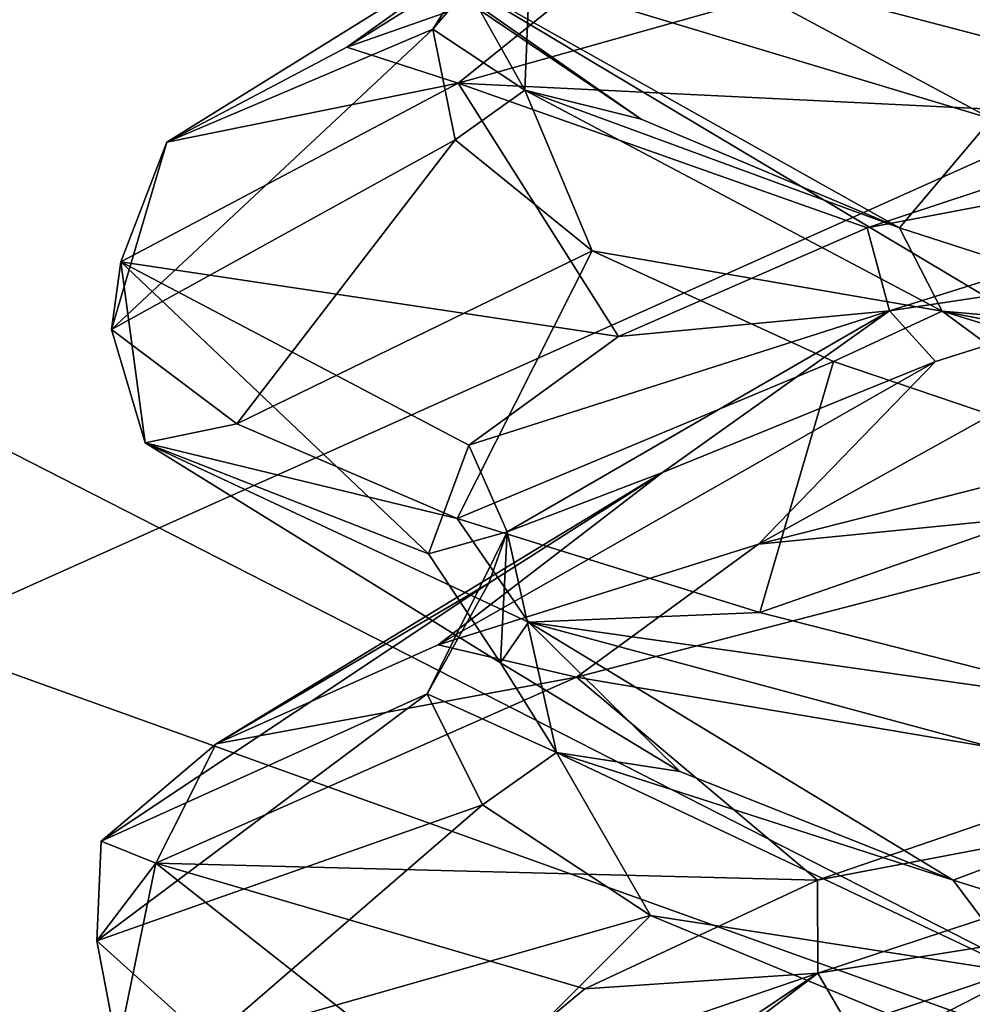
# Model space of a CAD drawing. Header units: millimetres. Extents: x -36.5 to 36.5, y -8.8 to 41.6.
# Tile 295 of 434: x -1.551 to -0.799, y 37.114 to 37.891. Entities that reach past the tile are written whole.
import ezdxf

# ---------------------------------------------------------------- set-up
doc = ezdxf.new("R2010")
doc.units = ezdxf.units.MM
doc.header["$LTSCALE"] = 65.185185
for name, color, linetype in [('160', 7, 'CONTINUOUS'), ('166', 7, 'CONTINUOUS'), ('232', 7, 'CONTINUOUS'), ('233', 7, 'CONTINUOUS'), ('234', 7, 'CONTINUOUS'), ('235', 7, 'CONTINUOUS'), ('236', 7, 'CONTINUOUS'), ('237', 7, 'CONTINUOUS'), ('238', 7, 'CONTINUOUS'), ('239', 7, 'CONTINUOUS'), ('240', 7, 'CONTINUOUS'), ('241', 7, 'CONTINUOUS'), ('321', 7, 'CONTINUOUS'), ('326', 7, 'CONTINUOUS'), ('327', 7, 'CONTINUOUS'), ('366', 7, 'CONTINUOUS'), ('383', 7, 'CONTINUOUS'), ('5', 7, 'CONTINUOUS'), ('519', 7, 'CONTINUOUS'), ('520', 7, 'CONTINUOUS'), ('71', 7, 'CONTINUOUS'), ('72', 7, 'CONTINUOUS'), ('73', 7, 'CONTINUOUS'), ('74', 7, 'CONTINUOUS'), ('75', 7, 'CONTINUOUS'), ('76', 7, 'CONTINUOUS'), ('77', 7, 'CONTINUOUS'), ('78', 7, 'CONTINUOUS'), ('79', 7, 'CONTINUOUS'), ('80', 7, 'CONTINUOUS')]:
    doc.layers.add(name, color=color, linetype=linetype)

msp = doc.modelspace()

# ---------------------------------------------------------------- linework, layer by layer
at = {"layer": '160', "color": 7, "linetype": 'CONTINUOUS'}
for points in [[(-0.78383, 37.81252, 9.72109), (-1.27126, 37.9594, 10.20382), (-1.01433, 37.93638, 9.89495), (-0.78383, 37.81252, 9.72109)], [(-0.78383, 37.81252, 9.72109), (-1.01433, 37.93638, 9.89495), (-0.71892, 37.8591, 9.68351), (-0.78383, 37.81252, 9.72109)]]:
    msp.add_3dface(points, dxfattribs=at)
at = {"layer": '166', "color": 7, "linetype": 'CONTINUOUS'}
for points in [[(-0.69678, 37.98373, -9.67166), (-1.07434, 37.94587, -9.9532), (-1.20492, 37.84059, -10.10659), (-0.69678, 37.98373, -9.67166)], [(-1.07434, 37.94587, -9.9532), (-1.2929, 37.86925, -10.23947), (-1.20492, 37.84059, -10.10659), (-1.07434, 37.94587, -9.9532)], [(-1.2929, 37.86925, -10.23947), (-1.43499, 37.79406, -10.56319), (-1.20492, 37.84059, -10.10659), (-1.2929, 37.86925, -10.23947)], [(-1.20492, 37.84059, -10.10659), (-1.43499, 37.79406, -10.56319), (-1.47136, 37.6998, -10.70827), (-1.20492, 37.84059, -10.10659)], [(-1.43499, 37.79406, -10.56319), (-1.4787, 37.64629, -11.25189), (-1.47136, 37.6998, -10.70827), (-1.43499, 37.79406, -10.56319)], [(-1.47136, 37.6998, -10.70827), (-1.4787, 37.64629, -11.25189), (-1.45214, 37.55688, -11.37587), (-1.47136, 37.6998, -10.70827)], [(-1.4787, 37.64629, -11.25189), (-1.37983, 37.57172, -11.58829), (-1.45214, 37.55688, -11.37587), (-1.4787, 37.64629, -11.25189)], [(-1.37983, 37.57172, -11.58829), (-1.2056, 37.49716, -11.89249), (-1.45214, 37.55688, -11.37587), (-1.37983, 37.57172, -11.58829)], [(-1.45214, 37.55688, -11.37587), (-1.2056, 37.49716, -11.89249), (-1.1494, 37.41539, -11.96379), (-1.45214, 37.55688, -11.37587)], [(-0.66018, 37.55494, -9.65309), (-0.96766, 37.47681, -9.85386), (-0.54667, 37.51876, -9.60316), (-0.66018, 37.55494, -9.65309)], [(-0.54667, 37.51876, -9.60316), (-0.96766, 37.47681, -9.85386), (-1.11143, 37.37187, -9.99267), (-0.54667, 37.51876, -9.60316)], [(-1.2056, 37.49716, -11.89249), (-0.9667, 37.42292, -12.14695), (-1.1494, 37.41539, -11.96379), (-1.2056, 37.49716, -11.89249)], [(-0.96766, 37.47681, -9.85386), (-1.22069, 37.3974, -10.12827), (-1.11143, 37.37187, -9.99267), (-0.96766, 37.47681, -9.85386)], [(-0.9667, 37.42292, -12.14695), (-0.67233, 37.34794, -12.34088), (-1.1494, 37.41539, -11.96379), (-0.9667, 37.42292, -12.14695)], [(-1.1494, 37.41539, -11.96379), (-0.67233, 37.34794, -12.34088), (-0.63816, 37.27738, -12.35748), (-1.1494, 37.41539, -11.96379)], [(-1.22069, 37.3974, -10.12827), (-1.39606, 37.3192, -10.45134), (-1.11143, 37.37187, -9.99267), (-1.22069, 37.3974, -10.12827)], [(-1.11143, 37.37187, -9.99267), (-1.39606, 37.3192, -10.45134), (-1.44369, 37.22499, -10.59287), (-1.11143, 37.37187, -9.99267)], [(-1.39606, 37.3192, -10.45134), (-1.48678, 37.24229, -10.80128), (-1.44369, 37.22499, -10.59287), (-1.39606, 37.3192, -10.45134)], [(-1.48678, 37.24229, -10.80128), (-1.49029, 37.16375, -11.17043), (-1.44369, 37.22499, -10.59287), (-1.48678, 37.24229, -10.80128)], [(-1.44369, 37.22499, -10.59287), (-1.49029, 37.16375, -11.17043), (-1.47397, 37.07812, -11.27822), (-1.44369, 37.22499, -10.59287)], [(-1.49029, 37.16375, -11.17043), (-1.40201, 37.08431, -11.53326), (-1.47397, 37.07812, -11.27822), (-1.49029, 37.16375, -11.17043)]]:
    msp.add_3dface(points, dxfattribs=at)
at = {"layer": '232', "color": 7, "linetype": 'CONTINUOUS'}
msp.add_3dface([(-0.89637, 37.09617, -10.15865), (-0.6577, 37.05552, -9.65188), (-0.63444, 37.18364, -9.94699), (-0.89637, 37.09617, -10.15865)], dxfattribs=at)
at = {"layer": '233', "color": 7, "linetype": 'CONTINUOUS'}
for points in [[(-0.92081, 37.13817, -10.24104), (-0.39128, 37.31241, -9.87269), (-0.92126, 37.2116, -10.18598), (-0.92081, 37.13817, -10.24104)], [(-0.92126, 37.2116, -10.18598), (-0.39128, 37.31241, -9.87269), (-0.67114, 37.29743, -9.96999), (-0.92126, 37.2116, -10.18598)], [(-0.63444, 37.18364, -9.94699), (-0.39128, 37.31241, -9.87269), (-0.92081, 37.13817, -10.24104), (-0.63444, 37.18364, -9.94699)], [(-1.1048, 37.12578, -10.46079), (-0.92081, 37.13817, -10.24104), (-0.92126, 37.2116, -10.18598), (-1.1048, 37.12578, -10.46079)], [(-0.89637, 37.09617, -10.15865), (-0.63444, 37.18364, -9.94699), (-0.92081, 37.13817, -10.24104), (-0.89637, 37.09617, -10.15865)], [(-1.18128, 36.96394, -10.83115), (-0.92081, 37.13817, -10.24104), (-1.20852, 37.03995, -10.77456), (-1.18128, 36.96394, -10.83115)], [(-1.20852, 37.03995, -10.77456), (-0.92081, 37.13817, -10.24104), (-1.1048, 37.12578, -10.46079), (-1.20852, 37.03995, -10.77456)], [(-1.09104, 37.0087, -10.43345), (-0.92081, 37.13817, -10.24104), (-1.18128, 36.96394, -10.83115), (-1.09104, 37.0087, -10.43345)], [(-1.09104, 37.0087, -10.43345), (-0.89637, 37.09617, -10.15865), (-0.92081, 37.13817, -10.24104), (-1.09104, 37.0087, -10.43345)]]:
    msp.add_3dface(points, dxfattribs=at)
at = {"layer": '234', "color": 7, "linetype": 'CONTINUOUS'}
for points in [[(-0.54667, 37.51876, -9.60316), (-1.11143, 37.37187, -9.99267), (-0.67114, 37.29743, -9.96999), (-0.54667, 37.51876, -9.60316)], [(-1.11143, 37.37187, -9.99267), (-1.44369, 37.22499, -10.59287), (-0.92126, 37.2116, -10.18598), (-1.11143, 37.37187, -9.99267)], [(-1.11143, 37.37187, -9.99267), (-0.92126, 37.2116, -10.18598), (-0.67114, 37.29743, -9.96999), (-1.11143, 37.37187, -9.99267)], [(-1.44369, 37.22499, -10.59287), (-1.47397, 37.07812, -11.27822), (-1.20852, 37.03995, -10.77456), (-1.44369, 37.22499, -10.59287)], [(-1.44369, 37.22499, -10.59287), (-1.20852, 37.03995, -10.77456), (-1.1048, 37.12578, -10.46079), (-1.44369, 37.22499, -10.59287)], [(-1.44369, 37.22499, -10.59287), (-1.1048, 37.12578, -10.46079), (-0.92126, 37.2116, -10.18598), (-1.44369, 37.22499, -10.59287)]]:
    msp.add_3dface(points, dxfattribs=at)
at = {"layer": '235', "color": 7, "linetype": 'CONTINUOUS'}
for points in [[(-0.96766, 37.47681, -9.85386), (-0.66018, 37.55494, -9.65309), (-0.55049, 37.70846, -9.90077), (-0.96766, 37.47681, -9.85386)], [(-0.82811, 37.62099, -10.09139), (-0.96766, 37.47681, -9.85386), (-0.55049, 37.70846, -9.90077), (-0.82811, 37.62099, -10.09139)], [(-1.22069, 37.3974, -10.12827), (-0.96766, 37.47681, -9.85386), (-0.82811, 37.62099, -10.09139), (-1.22069, 37.3974, -10.12827)], [(-1.04359, 37.53352, -10.35019), (-1.22069, 37.3974, -10.12827), (-0.82811, 37.62099, -10.09139), (-1.04359, 37.53352, -10.35019)], [(-1.39606, 37.3192, -10.45134), (-1.22069, 37.3974, -10.12827), (-1.04359, 37.53352, -10.35019), (-1.39606, 37.3192, -10.45134)], [(-1.18076, 37.44605, -10.65775), (-1.39606, 37.3192, -10.45134), (-1.04359, 37.53352, -10.35019), (-1.18076, 37.44605, -10.65775)], [(-1.48678, 37.24229, -10.80128), (-1.39606, 37.3192, -10.45134), (-1.18076, 37.44605, -10.65775), (-1.48678, 37.24229, -10.80128)], [(-1.22933, 37.35858, -10.99099), (-1.48678, 37.24229, -10.80128), (-1.18076, 37.44605, -10.65775), (-1.22933, 37.35858, -10.99099)], [(-1.49029, 37.16375, -11.17043), (-1.48678, 37.24229, -10.80128), (-1.22933, 37.35858, -10.99099), (-1.49029, 37.16375, -11.17043)], [(-1.18566, 37.27111, -11.3249), (-1.49029, 37.16375, -11.17043), (-1.22933, 37.35858, -10.99099), (-1.18566, 37.27111, -11.3249)], [(-1.40201, 37.08431, -11.53326), (-1.49029, 37.16375, -11.17043), (-1.18566, 37.27111, -11.3249), (-1.40201, 37.08431, -11.53326)], [(-1.05301, 37.18364, -11.63444), (-1.40201, 37.08431, -11.53326), (-1.18566, 37.27111, -11.3249), (-1.05301, 37.18364, -11.63444)], [(-1.23048, 37.00621, -11.85786), (-1.40201, 37.08431, -11.53326), (-1.05301, 37.18364, -11.63444), (-1.23048, 37.00621, -11.85786)], [(-0.84135, 37.09617, -11.89637), (-1.23048, 37.00621, -11.85786), (-1.05301, 37.18364, -11.63444), (-0.84135, 37.09617, -11.89637)]]:
    msp.add_3dface(points, dxfattribs=at)
at = {"layer": '236', "color": 7, "linetype": 'CONTINUOUS'}
for points in [[(-0.86434, 37.6609, -10.17729), (-0.30988, 37.83513, -9.84766), (-0.88202, 37.72656, -10.14362), (-0.86434, 37.6609, -10.17729)], [(-0.88202, 37.72656, -10.14362), (-0.30988, 37.83513, -9.84766), (-0.62204, 37.81238, -9.93962), (-0.88202, 37.72656, -10.14362)], [(-0.55049, 37.70846, -9.90077), (-0.30988, 37.83513, -9.84766), (-0.86434, 37.6609, -10.17729), (-0.55049, 37.70846, -9.90077)], [(-1.07827, 37.64073, -10.40951), (-0.86434, 37.6609, -10.17729), (-0.88202, 37.72656, -10.14362), (-1.07827, 37.64073, -10.40951)], [(-0.82811, 37.62099, -10.09139), (-0.55049, 37.70846, -9.90077), (-0.86434, 37.6609, -10.17729), (-0.82811, 37.62099, -10.09139)], [(-1.16623, 37.48666, -10.74733), (-0.86434, 37.6609, -10.17729), (-1.1966, 37.55491, -10.71806), (-1.16623, 37.48666, -10.74733)], [(-1.1966, 37.55491, -10.71806), (-0.86434, 37.6609, -10.17729), (-1.07827, 37.64073, -10.40951), (-1.1966, 37.55491, -10.71806)], [(-1.04359, 37.53352, -10.35019), (-0.86434, 37.6609, -10.17729), (-1.16623, 37.48666, -10.74733), (-1.04359, 37.53352, -10.35019)], [(-1.04359, 37.53352, -10.35019), (-0.82811, 37.62099, -10.09139), (-0.86434, 37.6609, -10.17729), (-1.04359, 37.53352, -10.35019)], [(-1.22847, 37.46908, -11.04699), (-1.16623, 37.48666, -10.74733), (-1.1966, 37.55491, -10.71806), (-1.22847, 37.46908, -11.04699)], [(-1.18076, 37.44605, -10.65775), (-1.04359, 37.53352, -10.35019), (-1.16623, 37.48666, -10.74733), (-1.18076, 37.44605, -10.65775)], [(-1.22933, 37.35858, -10.99099), (-1.18076, 37.44605, -10.65775), (-1.16623, 37.48666, -10.74733), (-1.22933, 37.35858, -10.99099)], [(-1.22933, 37.35858, -10.99099), (-1.16623, 37.48666, -10.74733), (-1.12733, 37.31243, -11.39121), (-1.22933, 37.35858, -10.99099)], [(-1.17157, 37.38325, -11.37252), (-1.16623, 37.48666, -10.74733), (-1.22847, 37.46908, -11.04699), (-1.17157, 37.38325, -11.37252)], [(-1.12733, 37.31243, -11.39121), (-1.16623, 37.48666, -10.74733), (-1.17157, 37.38325, -11.37252), (-1.12733, 37.31243, -11.39121)], [(-1.03001, 37.29743, -11.67114), (-1.12733, 37.31243, -11.39121), (-1.17157, 37.38325, -11.37252), (-1.03001, 37.29743, -11.67114)], [(-1.18566, 37.27111, -11.3249), (-1.22933, 37.35858, -10.99099), (-1.12733, 37.31243, -11.39121), (-1.18566, 37.27111, -11.3249)], [(-1.05301, 37.18364, -11.63444), (-1.18566, 37.27111, -11.3249), (-1.12733, 37.31243, -11.39121), (-1.05301, 37.18364, -11.63444)], [(-1.05301, 37.18364, -11.63444), (-1.12733, 37.31243, -11.39121), (-0.75902, 37.1382, -11.92076), (-1.05301, 37.18364, -11.63444)], [(-0.75902, 37.1382, -11.92076), (-1.12733, 37.31243, -11.39121), (-0.81402, 37.2116, -11.92126), (-0.75902, 37.1382, -11.92076)], [(-0.81402, 37.2116, -11.92126), (-1.12733, 37.31243, -11.39121), (-1.03001, 37.29743, -11.67114), (-0.81402, 37.2116, -11.92126)], [(-0.53921, 37.12578, -12.1048), (-0.75902, 37.1382, -11.92076), (-0.81402, 37.2116, -11.92126), (-0.53921, 37.12578, -12.1048)], [(-0.84135, 37.09617, -11.89637), (-1.05301, 37.18364, -11.63444), (-0.75902, 37.1382, -11.92076), (-0.84135, 37.09617, -11.89637)], [(-0.56655, 37.0087, -12.09104), (-0.84135, 37.09617, -11.89637), (-0.75902, 37.1382, -11.92076), (-0.56655, 37.0087, -12.09104)]]:
    msp.add_3dface(points, dxfattribs=at)
at = {"layer": '237', "color": 7, "linetype": 'CONTINUOUS'}
for points in [[(-0.69678, 37.98373, -9.67166), (-1.20492, 37.84059, -10.10659), (-0.62204, 37.81238, -9.93962), (-0.69678, 37.98373, -9.67166)], [(-1.20492, 37.84059, -10.10659), (-1.47136, 37.6998, -10.70827), (-1.07827, 37.64073, -10.40951), (-1.20492, 37.84059, -10.10659)], [(-1.20492, 37.84059, -10.10659), (-1.07827, 37.64073, -10.40951), (-0.88202, 37.72656, -10.14362), (-1.20492, 37.84059, -10.10659)], [(-1.20492, 37.84059, -10.10659), (-0.88202, 37.72656, -10.14362), (-0.62204, 37.81238, -9.93962), (-1.20492, 37.84059, -10.10659)], [(-1.47136, 37.6998, -10.70827), (-1.45214, 37.55688, -11.37587), (-1.22847, 37.46908, -11.04699), (-1.47136, 37.6998, -10.70827)], [(-1.47136, 37.6998, -10.70827), (-1.22847, 37.46908, -11.04699), (-1.1966, 37.55491, -10.71806), (-1.47136, 37.6998, -10.70827)], [(-1.47136, 37.6998, -10.70827), (-1.1966, 37.55491, -10.71806), (-1.07827, 37.64073, -10.40951), (-1.47136, 37.6998, -10.70827)], [(-1.45214, 37.55688, -11.37587), (-1.1494, 37.41539, -11.96379), (-1.17157, 37.38325, -11.37252), (-1.45214, 37.55688, -11.37587)], [(-1.45214, 37.55688, -11.37587), (-1.17157, 37.38325, -11.37252), (-1.22847, 37.46908, -11.04699), (-1.45214, 37.55688, -11.37587)], [(-1.1494, 37.41539, -11.96379), (-1.03001, 37.29743, -11.67114), (-1.17157, 37.38325, -11.37252), (-1.1494, 37.41539, -11.96379)], [(-1.1494, 37.41539, -11.96379), (-0.63816, 37.27738, -12.35748), (-0.81402, 37.2116, -11.92126), (-1.1494, 37.41539, -11.96379)], [(-1.1494, 37.41539, -11.96379), (-0.81402, 37.2116, -11.92126), (-1.03001, 37.29743, -11.67114), (-1.1494, 37.41539, -11.96379)], [(-0.63816, 37.27738, -12.35748), (-0.53921, 37.12578, -12.1048), (-0.81402, 37.2116, -11.92126), (-0.63816, 37.27738, -12.35748)]]:
    msp.add_3dface(points, dxfattribs=at)
at = {"layer": '238', "color": 7, "linetype": 'CONTINUOUS'}
for points in [[(-1.2929, 37.86925, -10.23947), (-1.07434, 37.94587, -9.9532), (-0.98981, 38.05834, -10.27087), (-1.2929, 37.86925, -10.23947)], [(-1.15052, 37.97087, -10.56681), (-1.2929, 37.86925, -10.23947), (-0.98981, 38.05834, -10.27087), (-1.15052, 37.97087, -10.56681)], [(-1.43499, 37.79406, -10.56319), (-1.2929, 37.86925, -10.23947), (-1.15052, 37.97087, -10.56681), (-1.43499, 37.79406, -10.56319)], [(-1.2249, 37.8834, -10.89526), (-1.43499, 37.79406, -10.56319), (-1.15052, 37.97087, -10.56681), (-1.2249, 37.8834, -10.89526)], [(-1.4787, 37.64629, -11.25189), (-1.43499, 37.79406, -10.56319), (-1.2249, 37.8834, -10.89526), (-1.4787, 37.64629, -11.25189)], [(-1.20736, 37.79593, -11.23156), (-1.4787, 37.64629, -11.25189), (-1.2249, 37.8834, -10.89526), (-1.20736, 37.79593, -11.23156)], [(-1.37983, 37.57172, -11.58829), (-1.4787, 37.64629, -11.25189), (-1.20736, 37.79593, -11.23156), (-1.37983, 37.57172, -11.58829)], [(-1.09923, 37.70846, -11.55049), (-1.37983, 37.57172, -11.58829), (-1.20736, 37.79593, -11.23156), (-1.09923, 37.70846, -11.55049)], [(-1.2056, 37.49716, -11.89249), (-1.37983, 37.57172, -11.58829), (-1.09923, 37.70846, -11.55049), (-1.2056, 37.49716, -11.89249)], [(-0.90861, 37.62099, -11.82811), (-1.2056, 37.49716, -11.89249), (-1.09923, 37.70846, -11.55049), (-0.90861, 37.62099, -11.82811)], [(-0.9667, 37.42292, -12.14695), (-1.2056, 37.49716, -11.89249), (-0.90861, 37.62099, -11.82811), (-0.9667, 37.42292, -12.14695)], [(-0.64981, 37.53352, -12.04359), (-0.9667, 37.42292, -12.14695), (-0.90861, 37.62099, -11.82811), (-0.64981, 37.53352, -12.04359)], [(-0.67233, 37.34794, -12.34088), (-0.9667, 37.42292, -12.14695), (-0.64981, 37.53352, -12.04359), (-0.67233, 37.34794, -12.34088)]]:
    msp.add_3dface(points, dxfattribs=at)
at = {"layer": '239', "color": 7, "linetype": 'CONTINUOUS'}
for points in [[(-1.2249, 37.8834, -10.89526), (-1.15052, 37.97087, -10.56681), (-1.14528, 38.00934, -10.66496), (-1.2249, 37.8834, -10.89526)], [(-1.2249, 37.8834, -10.89526), (-1.14528, 38.00934, -10.66496), (-1.15232, 37.83511, -11.30997), (-1.2249, 37.8834, -10.89526)], [(-1.15232, 37.83511, -11.30997), (-1.14528, 38.00934, -10.66496), (-1.18777, 37.89821, -11.3171), (-1.15232, 37.83511, -11.30997)], [(-1.06038, 37.81238, -11.62204), (-1.15232, 37.83511, -11.30997), (-1.18777, 37.89821, -11.3171), (-1.06038, 37.81238, -11.62204)], [(-1.20736, 37.79593, -11.23156), (-1.2249, 37.8834, -10.89526), (-1.15232, 37.83511, -11.30997), (-1.20736, 37.79593, -11.23156)], [(-1.09923, 37.70846, -11.55049), (-1.20736, 37.79593, -11.23156), (-1.15232, 37.83511, -11.30997), (-1.09923, 37.70846, -11.55049)], [(-1.09923, 37.70846, -11.55049), (-1.15232, 37.83511, -11.30997), (-0.82264, 37.66087, -11.8644), (-1.09923, 37.70846, -11.55049)], [(-0.82264, 37.66087, -11.8644), (-1.15232, 37.83511, -11.30997), (-0.85638, 37.72656, -11.88202), (-0.82264, 37.66087, -11.8644)], [(-0.85638, 37.72656, -11.88202), (-1.15232, 37.83511, -11.30997), (-1.06038, 37.81238, -11.62204), (-0.85638, 37.72656, -11.88202)], [(-0.59049, 37.64073, -12.07827), (-0.82264, 37.66087, -11.8644), (-0.85638, 37.72656, -11.88202), (-0.59049, 37.64073, -12.07827)], [(-0.90861, 37.62099, -11.82811), (-1.09923, 37.70846, -11.55049), (-0.82264, 37.66087, -11.8644), (-0.90861, 37.62099, -11.82811)], [(-0.64981, 37.53352, -12.04359), (-0.90861, 37.62099, -11.82811), (-0.82264, 37.66087, -11.8644), (-0.64981, 37.53352, -12.04359)], [(-0.64981, 37.53352, -12.04359), (-0.82264, 37.66087, -11.8644), (-0.25258, 37.48664, -12.16624), (-0.64981, 37.53352, -12.04359)], [(-0.25258, 37.48664, -12.16624), (-0.82264, 37.66087, -11.8644), (-0.28194, 37.55491, -12.1966), (-0.25258, 37.48664, -12.16624)], [(-0.28194, 37.55491, -12.1966), (-0.82264, 37.66087, -11.8644), (-0.59049, 37.64073, -12.07827), (-0.28194, 37.55491, -12.1966)]]:
    msp.add_3dface(points, dxfattribs=at)
at = {"layer": '240', "color": 7, "linetype": 'CONTINUOUS'}
for points in [[(-0.85638, 37.72656, -11.88202), (-1.06038, 37.81238, -11.62204), (-1.27126, 37.9594, -11.79618), (-0.85638, 37.72656, -11.88202)], [(-0.78383, 37.81252, -12.27891), (-0.85638, 37.72656, -11.88202), (-1.27126, 37.9594, -11.79618), (-0.78383, 37.81252, -12.27891)], [(-1.06038, 37.81238, -11.62204), (-1.18777, 37.89821, -11.3171), (-1.27126, 37.9594, -11.79618), (-1.06038, 37.81238, -11.62204)], [(-0.59049, 37.64073, -12.07827), (-0.85638, 37.72656, -11.88202), (-0.78383, 37.81252, -12.27891), (-0.59049, 37.64073, -12.07827)]]:
    msp.add_3dface(points, dxfattribs=at)
at = {"layer": '241', "color": 7, "linetype": 'CONTINUOUS'}
msp.add_3dface([(-0.71892, 37.8591, -12.31649), (-1.01433, 37.93638, -12.10505), (-0.72913, 38.05834, -11.98981), (-0.71892, 37.8591, -12.31649)], dxfattribs=at)
at = {"layer": '321', "color": 7, "linetype": 'CONTINUOUS'}
for points in [[(-0.78383, 37.81252, -12.27891), (-1.27126, 37.9594, -11.79618), (-1.01433, 37.93638, -12.10505), (-0.78383, 37.81252, -12.27891)], [(-0.78383, 37.81252, -12.27891), (-1.01433, 37.93638, -12.10505), (-0.71892, 37.8591, -12.31649), (-0.78383, 37.81252, -12.27891)]]:
    msp.add_3dface(points, dxfattribs=at)
at = {"layer": '326', "color": 7, "linetype": 'CONTINUOUS'}
for points in [[(5, 34.1, 15.2), (19.8, 38.1, 15.2), (-9.3, 38.1, 15.2), (5, 34.1, 15.2)], [(-9.3, 36.1, 15.2), (5, 34.1, 15.2), (-9.3, 38.1, 15.2), (-9.3, 36.1, 15.2)]]:
    msp.add_3dface(points, dxfattribs=at)
at = {"layer": '327', "color": 7, "linetype": 'CONTINUOUS'}
for points in [[(-9.3, 38.1, -15.2), (19.8, 38.1, -15.2), (-9.3, 36.1, -15.2), (-9.3, 38.1, -15.2)], [(-9.3, 36.1, -15.2), (19.8, 38.1, -15.2), (5, 34.1, -15.2), (-9.3, 36.1, -15.2)]]:
    msp.add_3dface(points, dxfattribs=at)
at = {"layer": '366', "color": 7, "linetype": 'CONTINUOUS'}
for points in [[(5, 34.1, 13.80473), (-9.01578, 34.1, 13.80473), (0, 38.1349, 13.7343), (5, 34.1, 13.80473)], [(0, 38.1349, 13.7343), (-9.01578, 34.1, 13.80473), (-1.91105, 38.1349, 13.7343), (0, 38.1349, 13.7343)]]:
    msp.add_3dface(points, dxfattribs=at)
at = {"layer": '383', "color": 7, "linetype": 'CONTINUOUS'}
for points in [[(-8.70476, 34.1, -13.80473), (5, 34.1, -13.80473), (-8.63433, 38.1349, -13.7343), (-8.70476, 34.1, -13.80473)], [(-8.63433, 38.1349, -13.7343), (5, 34.1, -13.80473), (0, 38.1349, -13.7343), (-8.63433, 38.1349, -13.7343)]]:
    msp.add_3dface(points, dxfattribs=at)
at = {"layer": '5', "color": 7, "linetype": 'CONTINUOUS'}
for points in [[(-0.69678, 37.98373, 12.32834), (-1.07434, 37.94587, 12.0468), (-1.20492, 37.84059, 11.89341), (-0.69678, 37.98373, 12.32834)], [(-1.07434, 37.94587, 12.0468), (-1.2929, 37.86925, 11.76053), (-1.20492, 37.84059, 11.89341), (-1.07434, 37.94587, 12.0468)], [(-1.2929, 37.86925, 11.76053), (-1.43499, 37.79406, 11.43681), (-1.20492, 37.84059, 11.89341), (-1.2929, 37.86925, 11.76053)], [(-1.20492, 37.84059, 11.89341), (-1.43499, 37.79406, 11.43681), (-1.47136, 37.6998, 11.29173), (-1.20492, 37.84059, 11.89341)], [(-1.43499, 37.79406, 11.43681), (-1.4787, 37.64629, 10.74811), (-1.47136, 37.6998, 11.29173), (-1.43499, 37.79406, 11.43681)], [(-1.47136, 37.6998, 11.29173), (-1.4787, 37.64629, 10.74811), (-1.45214, 37.55688, 10.62413), (-1.47136, 37.6998, 11.29173)], [(-1.4787, 37.64629, 10.74811), (-1.37983, 37.57172, 10.41171), (-1.45214, 37.55688, 10.62413), (-1.4787, 37.64629, 10.74811)], [(-1.37983, 37.57172, 10.41171), (-1.2056, 37.49716, 10.10751), (-1.45214, 37.55688, 10.62413), (-1.37983, 37.57172, 10.41171)], [(-1.45214, 37.55688, 10.62413), (-1.2056, 37.49716, 10.10751), (-1.1494, 37.41539, 10.03621), (-1.45214, 37.55688, 10.62413)], [(-0.66018, 37.55494, 12.34691), (-0.96766, 37.47681, 12.14614), (-0.54667, 37.51876, 12.39684), (-0.66018, 37.55494, 12.34691)], [(-0.54667, 37.51876, 12.39684), (-0.96766, 37.47681, 12.14614), (-1.11143, 37.37187, 12.00733), (-0.54667, 37.51876, 12.39684)], [(-1.2056, 37.49716, 10.10751), (-0.9667, 37.42292, 9.85305), (-1.1494, 37.41539, 10.03621), (-1.2056, 37.49716, 10.10751)], [(-0.96766, 37.47681, 12.14614), (-1.22069, 37.3974, 11.87173), (-1.11143, 37.37187, 12.00733), (-0.96766, 37.47681, 12.14614)], [(-0.9667, 37.42292, 9.85305), (-0.67233, 37.34794, 9.65912), (-1.1494, 37.41539, 10.03621), (-0.9667, 37.42292, 9.85305)], [(-1.1494, 37.41539, 10.03621), (-0.67233, 37.34794, 9.65912), (-0.63816, 37.27738, 9.64252), (-1.1494, 37.41539, 10.03621)], [(-1.22069, 37.3974, 11.87173), (-1.39606, 37.3192, 11.54866), (-1.11143, 37.37187, 12.00733), (-1.22069, 37.3974, 11.87173)], [(-1.11143, 37.37187, 12.00733), (-1.39606, 37.3192, 11.54866), (-1.44369, 37.22499, 11.40713), (-1.11143, 37.37187, 12.00733)], [(-1.39606, 37.3192, 11.54866), (-1.48678, 37.24229, 11.19872), (-1.44369, 37.22499, 11.40713), (-1.39606, 37.3192, 11.54866)], [(-1.48678, 37.24229, 11.19872), (-1.49029, 37.16375, 10.82957), (-1.44369, 37.22499, 11.40713), (-1.48678, 37.24229, 11.19872)], [(-1.44369, 37.22499, 11.40713), (-1.49029, 37.16375, 10.82957), (-1.47397, 37.07812, 10.72178), (-1.44369, 37.22499, 11.40713)], [(-1.49029, 37.16375, 10.82957), (-1.40201, 37.08431, 10.46674), (-1.47397, 37.07812, 10.72178), (-1.49029, 37.16375, 10.82957)]]:
    msp.add_3dface(points, dxfattribs=at)
at = {"layer": '519', "color": 7, "linetype": 'CONTINUOUS'}
for points in [[(5.2, 34.1, -5.904), (7.97857, 40.1, -5.79927), (-1.91105, 40.1, -5.79927), (5.2, 34.1, -5.904)], [(-1.91105, 38.34213, -5.82995), (5.2, 34.1, -5.904), (-1.91105, 40.1, -5.79927), (-1.91105, 38.34213, -5.82995)], [(-3.11105, 34.1, -5.904), (5.2, 34.1, -5.904), (-3.11105, 38.34213, -5.82995), (-3.11105, 34.1, -5.904)], [(-3.11105, 38.34213, -5.82995), (5.2, 34.1, -5.904), (-1.91105, 38.34213, -5.82995), (-3.11105, 38.34213, -5.82995)]]:
    msp.add_3dface(points, dxfattribs=at)
at = {"layer": '520', "color": 7, "linetype": 'CONTINUOUS'}
for points in [[(-0.53105, 34.1, -8.246), (-8.70476, 34.1, -8.246), (-8.60346, 39.90349, -8.3473), (-0.53105, 34.1, -8.246)], [(-0.53105, 34.1, -8.246), (-8.60346, 39.90349, -8.3473), (-0.52618, 37.00477, -8.29671), (-0.53105, 34.1, -8.246)], [(-0.52618, 37.00477, -8.29671), (-8.60346, 39.90349, -8.3473), (-0.52128, 39.90349, -8.3473), (-0.52618, 37.00477, -8.29671)]]:
    msp.add_3dface(points, dxfattribs=at)
at = {"layer": '71', "color": 7, "linetype": 'CONTINUOUS'}
msp.add_3dface([(-0.89637, 37.09617, 11.84135), (-0.6577, 37.05552, 12.34812), (-0.63444, 37.18364, 12.05301), (-0.89637, 37.09617, 11.84135)], dxfattribs=at)
at = {"layer": '72', "color": 7, "linetype": 'CONTINUOUS'}
for points in [[(-0.92081, 37.13817, 11.75896), (-0.39128, 37.31241, 12.12731), (-0.92126, 37.2116, 11.81402), (-0.92081, 37.13817, 11.75896)], [(-0.92126, 37.2116, 11.81402), (-0.39128, 37.31241, 12.12731), (-0.67114, 37.29743, 12.03001), (-0.92126, 37.2116, 11.81402)], [(-0.63444, 37.18364, 12.05301), (-0.39128, 37.31241, 12.12731), (-0.92081, 37.13817, 11.75896), (-0.63444, 37.18364, 12.05301)], [(-1.1048, 37.12578, 11.53921), (-0.92081, 37.13817, 11.75896), (-0.92126, 37.2116, 11.81402), (-1.1048, 37.12578, 11.53921)], [(-0.89637, 37.09617, 11.84135), (-0.63444, 37.18364, 12.05301), (-0.92081, 37.13817, 11.75896), (-0.89637, 37.09617, 11.84135)], [(-1.18128, 36.96394, 11.16885), (-0.92081, 37.13817, 11.75896), (-1.20852, 37.03995, 11.22544), (-1.18128, 36.96394, 11.16885)], [(-1.20852, 37.03995, 11.22544), (-0.92081, 37.13817, 11.75896), (-1.1048, 37.12578, 11.53921), (-1.20852, 37.03995, 11.22544)], [(-1.09104, 37.0087, 11.56655), (-0.92081, 37.13817, 11.75896), (-1.18128, 36.96394, 11.16885), (-1.09104, 37.0087, 11.56655)], [(-1.09104, 37.0087, 11.56655), (-0.89637, 37.09617, 11.84135), (-0.92081, 37.13817, 11.75896), (-1.09104, 37.0087, 11.56655)]]:
    msp.add_3dface(points, dxfattribs=at)
at = {"layer": '73', "color": 7, "linetype": 'CONTINUOUS'}
for points in [[(-0.54667, 37.51876, 12.39684), (-1.11143, 37.37187, 12.00733), (-0.67114, 37.29743, 12.03001), (-0.54667, 37.51876, 12.39684)], [(-1.11143, 37.37187, 12.00733), (-1.44369, 37.22499, 11.40713), (-0.92126, 37.2116, 11.81402), (-1.11143, 37.37187, 12.00733)], [(-1.11143, 37.37187, 12.00733), (-0.92126, 37.2116, 11.81402), (-0.67114, 37.29743, 12.03001), (-1.11143, 37.37187, 12.00733)], [(-1.44369, 37.22499, 11.40713), (-1.47397, 37.07812, 10.72178), (-1.20852, 37.03995, 11.22544), (-1.44369, 37.22499, 11.40713)], [(-1.44369, 37.22499, 11.40713), (-1.20852, 37.03995, 11.22544), (-1.1048, 37.12578, 11.53921), (-1.44369, 37.22499, 11.40713)], [(-1.44369, 37.22499, 11.40713), (-1.1048, 37.12578, 11.53921), (-0.92126, 37.2116, 11.81402), (-1.44369, 37.22499, 11.40713)]]:
    msp.add_3dface(points, dxfattribs=at)
at = {"layer": '74', "color": 7, "linetype": 'CONTINUOUS'}
for points in [[(-0.96766, 37.47681, 12.14614), (-0.66018, 37.55494, 12.34691), (-0.55049, 37.70846, 12.09923), (-0.96766, 37.47681, 12.14614)], [(-0.82811, 37.62099, 11.90861), (-0.96766, 37.47681, 12.14614), (-0.55049, 37.70846, 12.09923), (-0.82811, 37.62099, 11.90861)], [(-1.22069, 37.3974, 11.87173), (-0.96766, 37.47681, 12.14614), (-0.82811, 37.62099, 11.90861), (-1.22069, 37.3974, 11.87173)], [(-1.04359, 37.53352, 11.64981), (-1.22069, 37.3974, 11.87173), (-0.82811, 37.62099, 11.90861), (-1.04359, 37.53352, 11.64981)], [(-1.39606, 37.3192, 11.54866), (-1.22069, 37.3974, 11.87173), (-1.04359, 37.53352, 11.64981), (-1.39606, 37.3192, 11.54866)], [(-1.18076, 37.44605, 11.34225), (-1.39606, 37.3192, 11.54866), (-1.04359, 37.53352, 11.64981), (-1.18076, 37.44605, 11.34225)], [(-1.48678, 37.24229, 11.19872), (-1.39606, 37.3192, 11.54866), (-1.18076, 37.44605, 11.34225), (-1.48678, 37.24229, 11.19872)], [(-1.22933, 37.35858, 11.00901), (-1.48678, 37.24229, 11.19872), (-1.18076, 37.44605, 11.34225), (-1.22933, 37.35858, 11.00901)], [(-1.49029, 37.16375, 10.82957), (-1.48678, 37.24229, 11.19872), (-1.22933, 37.35858, 11.00901), (-1.49029, 37.16375, 10.82957)], [(-1.18566, 37.27111, 10.6751), (-1.49029, 37.16375, 10.82957), (-1.22933, 37.35858, 11.00901), (-1.18566, 37.27111, 10.6751)], [(-1.40201, 37.08431, 10.46674), (-1.49029, 37.16375, 10.82957), (-1.18566, 37.27111, 10.6751), (-1.40201, 37.08431, 10.46674)], [(-1.05301, 37.18364, 10.36556), (-1.40201, 37.08431, 10.46674), (-1.18566, 37.27111, 10.6751), (-1.05301, 37.18364, 10.36556)], [(-1.23048, 37.00621, 10.14214), (-1.40201, 37.08431, 10.46674), (-1.05301, 37.18364, 10.36556), (-1.23048, 37.00621, 10.14214)], [(-0.84135, 37.09617, 10.10363), (-1.23048, 37.00621, 10.14214), (-1.05301, 37.18364, 10.36556), (-0.84135, 37.09617, 10.10363)]]:
    msp.add_3dface(points, dxfattribs=at)
at = {"layer": '75', "color": 7, "linetype": 'CONTINUOUS'}
for points in [[(-0.86434, 37.6609, 11.82271), (-0.30988, 37.83513, 12.15234), (-0.88202, 37.72656, 11.85638), (-0.86434, 37.6609, 11.82271)], [(-0.88202, 37.72656, 11.85638), (-0.30988, 37.83513, 12.15234), (-0.62204, 37.81238, 12.06038), (-0.88202, 37.72656, 11.85638)], [(-0.55049, 37.70846, 12.09923), (-0.30988, 37.83513, 12.15234), (-0.86434, 37.6609, 11.82271), (-0.55049, 37.70846, 12.09923)], [(-1.07827, 37.64073, 11.59049), (-0.86434, 37.6609, 11.82271), (-0.88202, 37.72656, 11.85638), (-1.07827, 37.64073, 11.59049)], [(-0.82811, 37.62099, 11.90861), (-0.55049, 37.70846, 12.09923), (-0.86434, 37.6609, 11.82271), (-0.82811, 37.62099, 11.90861)], [(-1.16623, 37.48666, 11.25267), (-0.86434, 37.6609, 11.82271), (-1.1966, 37.55491, 11.28194), (-1.16623, 37.48666, 11.25267)], [(-1.1966, 37.55491, 11.28194), (-0.86434, 37.6609, 11.82271), (-1.07827, 37.64073, 11.59049), (-1.1966, 37.55491, 11.28194)], [(-1.04359, 37.53352, 11.64981), (-0.86434, 37.6609, 11.82271), (-1.16623, 37.48666, 11.25267), (-1.04359, 37.53352, 11.64981)], [(-1.04359, 37.53352, 11.64981), (-0.82811, 37.62099, 11.90861), (-0.86434, 37.6609, 11.82271), (-1.04359, 37.53352, 11.64981)], [(-1.22847, 37.46908, 10.95301), (-1.16623, 37.48666, 11.25267), (-1.1966, 37.55491, 11.28194), (-1.22847, 37.46908, 10.95301)], [(-1.18076, 37.44605, 11.34225), (-1.04359, 37.53352, 11.64981), (-1.16623, 37.48666, 11.25267), (-1.18076, 37.44605, 11.34225)], [(-1.22933, 37.35858, 11.00901), (-1.18076, 37.44605, 11.34225), (-1.16623, 37.48666, 11.25267), (-1.22933, 37.35858, 11.00901)], [(-1.22933, 37.35858, 11.00901), (-1.16623, 37.48666, 11.25267), (-1.12733, 37.31243, 10.60879), (-1.22933, 37.35858, 11.00901)], [(-1.17157, 37.38325, 10.62748), (-1.16623, 37.48666, 11.25267), (-1.22847, 37.46908, 10.95301), (-1.17157, 37.38325, 10.62748)], [(-1.12733, 37.31243, 10.60879), (-1.16623, 37.48666, 11.25267), (-1.17157, 37.38325, 10.62748), (-1.12733, 37.31243, 10.60879)], [(-1.03001, 37.29743, 10.32886), (-1.12733, 37.31243, 10.60879), (-1.17157, 37.38325, 10.62748), (-1.03001, 37.29743, 10.32886)], [(-1.18566, 37.27111, 10.6751), (-1.22933, 37.35858, 11.00901), (-1.12733, 37.31243, 10.60879), (-1.18566, 37.27111, 10.6751)], [(-1.05301, 37.18364, 10.36556), (-1.18566, 37.27111, 10.6751), (-1.12733, 37.31243, 10.60879), (-1.05301, 37.18364, 10.36556)], [(-1.05301, 37.18364, 10.36556), (-1.12733, 37.31243, 10.60879), (-0.75902, 37.1382, 10.07924), (-1.05301, 37.18364, 10.36556)], [(-0.75902, 37.1382, 10.07924), (-1.12733, 37.31243, 10.60879), (-0.81402, 37.2116, 10.07874), (-0.75902, 37.1382, 10.07924)], [(-0.81402, 37.2116, 10.07874), (-1.12733, 37.31243, 10.60879), (-1.03001, 37.29743, 10.32886), (-0.81402, 37.2116, 10.07874)], [(-0.53921, 37.12578, 9.8952), (-0.75902, 37.1382, 10.07924), (-0.81402, 37.2116, 10.07874), (-0.53921, 37.12578, 9.8952)], [(-0.84135, 37.09617, 10.10363), (-1.05301, 37.18364, 10.36556), (-0.75902, 37.1382, 10.07924), (-0.84135, 37.09617, 10.10363)], [(-0.56655, 37.0087, 9.90896), (-0.84135, 37.09617, 10.10363), (-0.75902, 37.1382, 10.07924), (-0.56655, 37.0087, 9.90896)]]:
    msp.add_3dface(points, dxfattribs=at)
at = {"layer": '76', "color": 7, "linetype": 'CONTINUOUS'}
for points in [[(-0.69678, 37.98373, 12.32834), (-1.20492, 37.84059, 11.89341), (-0.62204, 37.81238, 12.06038), (-0.69678, 37.98373, 12.32834)], [(-1.20492, 37.84059, 11.89341), (-1.47136, 37.6998, 11.29173), (-1.07827, 37.64073, 11.59049), (-1.20492, 37.84059, 11.89341)], [(-1.20492, 37.84059, 11.89341), (-1.07827, 37.64073, 11.59049), (-0.88202, 37.72656, 11.85638), (-1.20492, 37.84059, 11.89341)], [(-1.20492, 37.84059, 11.89341), (-0.88202, 37.72656, 11.85638), (-0.62204, 37.81238, 12.06038), (-1.20492, 37.84059, 11.89341)], [(-1.47136, 37.6998, 11.29173), (-1.45214, 37.55688, 10.62413), (-1.22847, 37.46908, 10.95301), (-1.47136, 37.6998, 11.29173)], [(-1.47136, 37.6998, 11.29173), (-1.22847, 37.46908, 10.95301), (-1.1966, 37.55491, 11.28194), (-1.47136, 37.6998, 11.29173)], [(-1.47136, 37.6998, 11.29173), (-1.1966, 37.55491, 11.28194), (-1.07827, 37.64073, 11.59049), (-1.47136, 37.6998, 11.29173)], [(-1.45214, 37.55688, 10.62413), (-1.1494, 37.41539, 10.03621), (-1.17157, 37.38325, 10.62748), (-1.45214, 37.55688, 10.62413)], [(-1.45214, 37.55688, 10.62413), (-1.17157, 37.38325, 10.62748), (-1.22847, 37.46908, 10.95301), (-1.45214, 37.55688, 10.62413)], [(-1.1494, 37.41539, 10.03621), (-1.03001, 37.29743, 10.32886), (-1.17157, 37.38325, 10.62748), (-1.1494, 37.41539, 10.03621)], [(-1.1494, 37.41539, 10.03621), (-0.63816, 37.27738, 9.64252), (-0.81402, 37.2116, 10.07874), (-1.1494, 37.41539, 10.03621)], [(-1.1494, 37.41539, 10.03621), (-0.81402, 37.2116, 10.07874), (-1.03001, 37.29743, 10.32886), (-1.1494, 37.41539, 10.03621)], [(-0.63816, 37.27738, 9.64252), (-0.53921, 37.12578, 9.8952), (-0.81402, 37.2116, 10.07874), (-0.63816, 37.27738, 9.64252)]]:
    msp.add_3dface(points, dxfattribs=at)
at = {"layer": '77', "color": 7, "linetype": 'CONTINUOUS'}
for points in [[(-1.2929, 37.86925, 11.76053), (-1.07434, 37.94587, 12.0468), (-0.98981, 38.05834, 11.72913), (-1.2929, 37.86925, 11.76053)], [(-1.15052, 37.97087, 11.43319), (-1.2929, 37.86925, 11.76053), (-0.98981, 38.05834, 11.72913), (-1.15052, 37.97087, 11.43319)], [(-1.43499, 37.79406, 11.43681), (-1.2929, 37.86925, 11.76053), (-1.15052, 37.97087, 11.43319), (-1.43499, 37.79406, 11.43681)], [(-1.2249, 37.8834, 11.10474), (-1.43499, 37.79406, 11.43681), (-1.15052, 37.97087, 11.43319), (-1.2249, 37.8834, 11.10474)], [(-1.4787, 37.64629, 10.74811), (-1.43499, 37.79406, 11.43681), (-1.2249, 37.8834, 11.10474), (-1.4787, 37.64629, 10.74811)], [(-1.20736, 37.79593, 10.76844), (-1.4787, 37.64629, 10.74811), (-1.2249, 37.8834, 11.10474), (-1.20736, 37.79593, 10.76844)], [(-1.37983, 37.57172, 10.41171), (-1.4787, 37.64629, 10.74811), (-1.20736, 37.79593, 10.76844), (-1.37983, 37.57172, 10.41171)], [(-1.09923, 37.70846, 10.44951), (-1.37983, 37.57172, 10.41171), (-1.20736, 37.79593, 10.76844), (-1.09923, 37.70846, 10.44951)], [(-1.2056, 37.49716, 10.10751), (-1.37983, 37.57172, 10.41171), (-1.09923, 37.70846, 10.44951), (-1.2056, 37.49716, 10.10751)], [(-0.90861, 37.62099, 10.17189), (-1.2056, 37.49716, 10.10751), (-1.09923, 37.70846, 10.44951), (-0.90861, 37.62099, 10.17189)], [(-0.9667, 37.42292, 9.85305), (-1.2056, 37.49716, 10.10751), (-0.90861, 37.62099, 10.17189), (-0.9667, 37.42292, 9.85305)], [(-0.64981, 37.53352, 9.95641), (-0.9667, 37.42292, 9.85305), (-0.90861, 37.62099, 10.17189), (-0.64981, 37.53352, 9.95641)], [(-0.67233, 37.34794, 9.65912), (-0.9667, 37.42292, 9.85305), (-0.64981, 37.53352, 9.95641), (-0.67233, 37.34794, 9.65912)]]:
    msp.add_3dface(points, dxfattribs=at)
at = {"layer": '78', "color": 7, "linetype": 'CONTINUOUS'}
for points in [[(-1.2249, 37.8834, 11.10474), (-1.15052, 37.97087, 11.43319), (-1.14528, 38.00934, 11.33504), (-1.2249, 37.8834, 11.10474)], [(-1.2249, 37.8834, 11.10474), (-1.14528, 38.00934, 11.33504), (-1.15232, 37.83511, 10.69003), (-1.2249, 37.8834, 11.10474)], [(-1.15232, 37.83511, 10.69003), (-1.14528, 38.00934, 11.33504), (-1.18777, 37.89821, 10.6829), (-1.15232, 37.83511, 10.69003)], [(-1.06038, 37.81238, 10.37796), (-1.15232, 37.83511, 10.69003), (-1.18777, 37.89821, 10.6829), (-1.06038, 37.81238, 10.37796)], [(-1.20736, 37.79593, 10.76844), (-1.2249, 37.8834, 11.10474), (-1.15232, 37.83511, 10.69003), (-1.20736, 37.79593, 10.76844)], [(-1.09923, 37.70846, 10.44951), (-1.20736, 37.79593, 10.76844), (-1.15232, 37.83511, 10.69003), (-1.09923, 37.70846, 10.44951)], [(-1.09923, 37.70846, 10.44951), (-1.15232, 37.83511, 10.69003), (-0.82264, 37.66087, 10.1356), (-1.09923, 37.70846, 10.44951)], [(-0.82264, 37.66087, 10.1356), (-1.15232, 37.83511, 10.69003), (-0.85638, 37.72656, 10.11798), (-0.82264, 37.66087, 10.1356)], [(-0.85638, 37.72656, 10.11798), (-1.15232, 37.83511, 10.69003), (-1.06038, 37.81238, 10.37796), (-0.85638, 37.72656, 10.11798)], [(-0.59049, 37.64073, 9.92173), (-0.82264, 37.66087, 10.1356), (-0.85638, 37.72656, 10.11798), (-0.59049, 37.64073, 9.92173)], [(-0.90861, 37.62099, 10.17189), (-1.09923, 37.70846, 10.44951), (-0.82264, 37.66087, 10.1356), (-0.90861, 37.62099, 10.17189)], [(-0.64981, 37.53352, 9.95641), (-0.90861, 37.62099, 10.17189), (-0.82264, 37.66087, 10.1356), (-0.64981, 37.53352, 9.95641)], [(-0.64981, 37.53352, 9.95641), (-0.82264, 37.66087, 10.1356), (-0.25258, 37.48664, 9.83376), (-0.64981, 37.53352, 9.95641)], [(-0.25258, 37.48664, 9.83376), (-0.82264, 37.66087, 10.1356), (-0.28194, 37.55491, 9.8034), (-0.25258, 37.48664, 9.83376)], [(-0.28194, 37.55491, 9.8034), (-0.82264, 37.66087, 10.1356), (-0.59049, 37.64073, 9.92173), (-0.28194, 37.55491, 9.8034)]]:
    msp.add_3dface(points, dxfattribs=at)
at = {"layer": '79', "color": 7, "linetype": 'CONTINUOUS'}
for points in [[(-0.85638, 37.72656, 10.11798), (-1.06038, 37.81238, 10.37796), (-1.27126, 37.9594, 10.20382), (-0.85638, 37.72656, 10.11798)], [(-0.78383, 37.81252, 9.72109), (-0.85638, 37.72656, 10.11798), (-1.27126, 37.9594, 10.20382), (-0.78383, 37.81252, 9.72109)], [(-1.06038, 37.81238, 10.37796), (-1.18777, 37.89821, 10.6829), (-1.27126, 37.9594, 10.20382), (-1.06038, 37.81238, 10.37796)], [(-0.59049, 37.64073, 9.92173), (-0.85638, 37.72656, 10.11798), (-0.78383, 37.81252, 9.72109), (-0.59049, 37.64073, 9.92173)]]:
    msp.add_3dface(points, dxfattribs=at)
at = {"layer": '80', "color": 7, "linetype": 'CONTINUOUS'}
msp.add_3dface([(-0.71892, 37.8591, 9.68351), (-1.01433, 37.93638, 9.89495), (-0.72913, 38.05834, 10.01019), (-0.71892, 37.8591, 9.68351)], dxfattribs=at)

doc.saveas('drawing.dxf')
